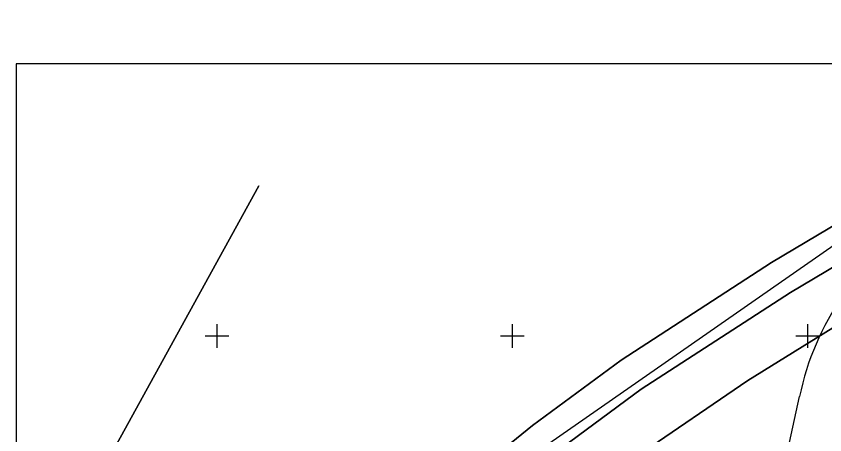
# Model space of a CAD drawing. Extents: x 528816 to 533196, y 6574767 to 6575847.
# Drawn here: x 528816 to 528952.9, y 6575633.2 to 6575704.1 of the extents above; entities that cross this region are included whole.
import ezdxf

# ---------------------------------------------------------------- set-up
doc = ezdxf.new("R2010")
doc.units = 0
for name, color, linetype in [('MOOTPIIR', 7, 'Continuous'), ('PIIR', 7, 'Continuous'), ('TEE', 7, 'Continuous'), ('VORK', 7, 'Continuous'), ('VORMISTUS', 7, 'Continuous')]:
    doc.layers.add(name, color=color, linetype=linetype)

msp = doc.modelspace()

# ---------------------------------------------------------------- linework, layer by layer
at = {"layer": 'MOOTPIIR'}
msp.add_lwpolyline([(528838.19, 6575514.73), (528836.76, 6575583.37), (529001.68, 6575698.25), (529013.13, 6575677.27), (528976.9, 6575649.63), (528973.08, 6575608.63), (529011.69, 6575582.89), (529092.25, 6575582.42), (529086.53, 6575499), (528969.75, 6575472.3)], close=True, dxfattribs=at)
at = {"layer": 'PIIR'}
for points in [[(529042.4, 6575704.15), (529004.97, 6575681.75), (528969.85, 6575661.01), (528939.88, 6575642.43), (528921.19, 6575629.67), (528907.63, 6575619.06), (528898.97, 6575611.15), (528885.74, 6575599.06), (528872.26, 6575586.47), (528855.31, 6575570.91), (528844.65, 6575560.92), (528844.65, 6575552.99), (528822.6, 6575553.24), (528838.43, 6575567.42), (528876.73, 6575603.92), (528894.67, 6575619.97), (528907.11, 6575630.06), (528921.86, 6575640.98), (528947.13, 6575657.36), (529012.25, 6575696.08)], [(529000.52, 6575696.08), (528943.89, 6575662.41), (528918.44, 6575645.91), (528903.44, 6575634.81), (528890.78, 6575624.54), (528872.64, 6575608.31), (528860.23, 6575596.5), (528834.25, 6575579.83), (528816.02, 6575576.78)], [(529012.25, 6575696.08), (528947.13, 6575657.36), (528921.86, 6575640.98), (528907.11, 6575630.06), (528894.67, 6575619.97), (528876.73, 6575603.92), (528838.43, 6575567.42), (528822.6, 6575553.24), (528817.89, 6575553.3), (528834.6, 6575572.19), (528860.23, 6575596.5), (528872.64, 6575608.31), (528890.78, 6575624.54), (528903.44, 6575634.81), (528918.44, 6575645.91), (528943.89, 6575662.41), (529000.52, 6575696.08)], [(528816.02, 6575600.72), (528857.11, 6575675.42)], [(528857.11, 6575675.42), (528816.02, 6575600.72)]]:
    msp.add_lwpolyline(points, dxfattribs=at)
msp.add_lwpolyline([(528969.85, 6575661.01), (529004.97, 6575681.75), (528966.72, 6575630.6), (528991.17, 6575590.41), (529005.98, 6575583.35), (529092.79, 6575587.31), (529076.48, 6575549.72), (529056.46, 6575550.69), (529005.94, 6575551.84), (528912.18, 6575552.32), (528844.65, 6575552.99), (528844.65, 6575560.92), (528855.31, 6575570.91), (528872.26, 6575586.47), (528885.74, 6575599.06), (528898.97, 6575611.15), (528907.63, 6575619.06), (528921.19, 6575629.67), (528939.88, 6575642.43)], close=True, dxfattribs=at)
at = {"layer": 'TEE'}
msp.add_lwpolyline([(528944.83, 6575622.06), (528948.66, 6575639.74)], dxfattribs=at)
msp.add_arc((528993.31, 6575630.63), 45.57, 121.8096, 168.4678, dxfattribs=at)
at = {"layer": 'VORK'}
for p, q in [((528850, 6575652), (528850, 6575648)), ((528900, 6575652), (528900, 6575648)), ((528950, 6575652), (528950, 6575648)), ((528848, 6575650), (528852, 6575650)), ((528898, 6575650), (528902, 6575650)), ((528948, 6575650), (528952, 6575650))]:
    msp.add_line(p, q, dxfattribs=at)
at = {"layer": 'VORMISTUS'}
msp.add_lwpolyline([(530714.07, 6575696.08), (528816.02, 6575696.08), (528816.02, 6575030.12), (530714.07, 6575030.12)], close=True, dxfattribs=at)

doc.saveas('drawing.dxf')
